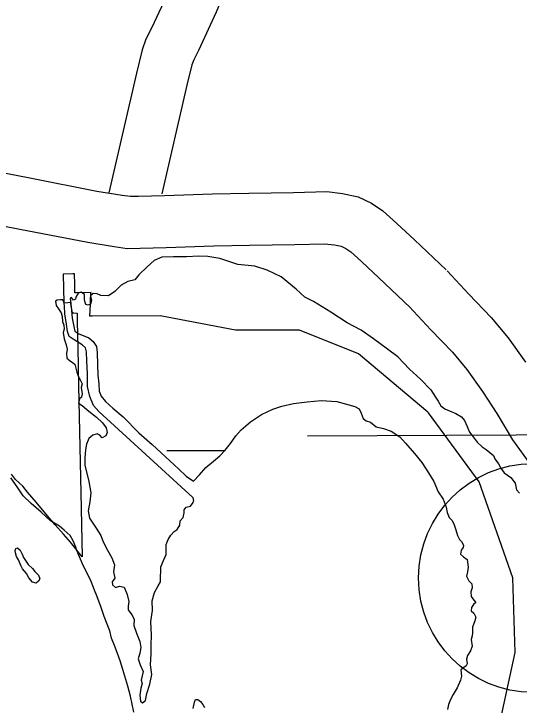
# Model space of a CAD drawing. Extents: x 1127717 to 1741049, y 2026793 to 2244711.
# Drawn here: x 1243058 to 1244517, y 2131381 to 2133375 of the extents above; entities that cross this region are included whole.
import ezdxf

# ---------------------------------------------------------------- set-up
doc = ezdxf.new("R2010")
doc.units = 0
for name, color, linetype in [('10', 7, 'Continuous'), ('15', 7, 'Continuous'), ('27', 7, 'Continuous'), ('5', 7, 'Continuous'), ('6', 7, 'Continuous'), ('9', 7, 'Continuous')]:
    doc.layers.add(name, color=color, linetype=linetype)

msp = doc.modelspace()

# ---------------------------------------------------------------- linework, layer by layer
at = {"layer": '10'}
for points in [[(1243796.5, 2134118.3), (1243764.8, 2134049.6), (1243714.8, 2133942.5), (1243687.8, 2133882.9), (1243663.1, 2133830.1), (1243636.1, 2133769.8), (1243611.9, 2133713.8), (1243590.8, 2133656.1), (1243573.1, 2133605.1), (1243504.7, 2133439.6), (1243456.7, 2133335.2), (1243439.3, 2133301.6), (1243428.4, 2133270.6), (1243412, 2133204.1), (1243332.4, 2132858.6)], [(1243932.7, 2134055.5), (1243900.9, 2133986.5), (1243851.1, 2133879.9), (1243824.1, 2133820.1), (1243799.5, 2133767.6), (1243773.4, 2133709.4), (1243751.3, 2133658.2), (1243732.1, 2133605.8), (1243713.4, 2133551.8), (1243642.2, 2133379.6), (1243591.5, 2133269.3), (1243577.4, 2133242.1), (1243572.4, 2133227.7), (1243557.9, 2133169.2), (1243485.6, 2132855.4)]]:
    msp.add_lwpolyline(points, dxfattribs=at)
at = {"layer": '15'}
for points in [[(1242230.6, 2133072.5), (1242386.7, 2133041.6), (1242677, 2132984.9), (1243104.6, 2132901.5), (1243297.9, 2132863.8), (1243370.5, 2132852.2), (1243394.9, 2132848.5), (1243418.4, 2132849.1), (1243493.3, 2132851.3), (1243631.5, 2132856.1), (1243736.2, 2132857.6), (1243865.8, 2132859.2), (1243961.2, 2132862), (1244007, 2132856.8), (1244051.9, 2132847.4), (1244090.6, 2132828.4), (1244123.4, 2132807.1), (1244163.4, 2132770.6), (1244214.4, 2132723.2), (1244305.7, 2132636.4)], [(1242221.6, 2132921.4), (1242357.8, 2132894.4), (1242648.2, 2132837.7), (1243075.9, 2132754.2), (1243271.8, 2132716), (1243347.4, 2132704), (1243385.2, 2132698.2), (1243422.5, 2132699.1), (1243498.2, 2132701.4), (1243635.2, 2132706.2), (1243738.1, 2132707.6), (1243868.9, 2132709.2), (1243955, 2132711.7), (1243983.3, 2132708.6), (1244002.6, 2132704.5), (1244016.4, 2132697.7), (1244031.3, 2132688.1), (1244061.7, 2132660.2), (1244111.7, 2132613.9), (1244202.3, 2132527.7)], [(1244308.7, 2132633.3), (1244371, 2132566.7), (1244436.3, 2132499), (1244485, 2132440.8), (1244534.8, 2132370)], [(1244199.2, 2132530.8), (1244262.2, 2132463.4), (1244324.6, 2132398.7), (1244365.9, 2132349.3), (1244410.8, 2132285.7), (1244452.1, 2132222.5), (1244497.9, 2132146.5), (1244550, 2132073.2)]]:
    msp.add_lwpolyline(points, dxfattribs=at)
at = {"layer": '27'}
msp.add_circle((1244556.5, 2131747.8), 330, dxfattribs=at)
at = {"layer": '5'}
for points in [[(1243905.8, 2132158), (1244909.7, 2132163)], [(1243667.9, 2132114.4), (1243500.3, 2132114.5)]]:
    msp.add_lwpolyline(points, dxfattribs=at)
at = {"layer": '6'}
msp.add_lwpolyline([(1244459, 2131320.5), (1244505.3, 2131532.7), (1244498.9, 2131748.6), (1244401.1, 2132025.1), (1244254.6, 2132223.9), (1244252.9, 2132226.2), (1244053, 2132394.1), (1243882.5, 2132462.8), (1243698.2, 2132462.6), (1243481, 2132503.6), (1243284.1, 2132502.8), (1243277.2, 2132502.8), (1243279.3, 2132537), (1243280, 2132547.9), (1243281, 2132568.1), (1243281.1, 2132570.9), (1243239, 2132570), (1243234.4, 2132569.9), (1243233.9, 2132595.5), (1243233.4, 2132625.4), (1243228.2, 2132625.1), (1243200.3, 2132623.6), (1243202.3, 2132541.8), (1243214.2, 2132542.4), (1243220.7, 2132542.8), (1243226.8, 2132512.7), (1243227.1, 2132512.7), (1243231.6, 2132512.5), (1243240.8, 2132512), (1243241.3, 2132487.4), (1243242.9, 2132412.3), (1243245.2, 2132303.3), (1243252.6, 2131948.1), (1243255.5, 2131809.1), (1243222.3, 2131851.3), (1243201.5, 2131874.3), (1243177.4, 2131901.4), (1243151.1, 2131932.9), (1243123, 2131966.9), (1243097.6, 2131995.4), (1243083.9, 2132012.5), (1243063.3, 2132031.9), (1243051.4, 2132047.1)], dxfattribs=at)
at = {"layer": '9'}
for points in [[(1244261.5, 2132290.3), (1244231.8, 2132321.2), (1244200.1, 2132350), (1244166.4, 2132385.2), (1244136.9, 2132407.5), (1244096.2, 2132437.1), (1244060.7, 2132462.3), (1244020.3, 2132483.9), (1243973.1, 2132514.3), (1243923, 2132545.2), (1243898.2, 2132557.6), (1243872.7, 2132581), (1243830, 2132616.1), (1243789.6, 2132635.6), (1243753.9, 2132647.3), (1243704.3, 2132652.1), (1243653, 2132669.4), (1243618.5, 2132674.6), (1243592, 2132676), (1243557.1, 2132673.7), (1243518.7, 2132673.8), (1243485.2, 2132673), (1243463.5, 2132663), (1243443.5, 2132645), (1243419.1, 2132622.3), (1243408, 2132608.1), (1243387.6, 2132603.1), (1243367.9, 2132592.6), (1243349.4, 2132573.6), (1243331.7, 2132561.2)], [(1243331.7, 2132561.2), (1243309.7, 2132562.2), (1243298.6, 2132567.4), (1243287.6, 2132568.7), (1243279.3, 2132562), (1243282.1, 2132548.5), (1243279.4, 2132537.9), (1243272.5, 2132534.3), (1243266.4, 2132536.1), (1243263.8, 2132542.1), (1243262.6, 2132551), (1243261.9, 2132559), (1243262.7, 2132565.6), (1243253.1, 2132571.8), (1243244.2, 2132569.1), (1243237.5, 2132558), (1243236.6, 2132551.9), (1243230.7, 2132548.8), (1243225, 2132557.2), (1243220.6, 2132554.6), (1243222.5, 2132538.6), (1243224.9, 2132519.6), (1243226.9, 2132497.6), (1243231, 2132473.2), (1243234.8, 2132459.3), (1243245.5, 2132451.5), (1243258.1, 2132447.3), (1243275.2, 2132440.2), (1243287, 2132430), (1243297.3, 2132415.2), (1243298.7, 2132398.2), (1243299.5, 2132362.7), (1243301.2, 2132333.2), (1243303.3, 2132308.2), (1243304.4, 2132286.7), (1243310.2, 2132271.8), (1243323, 2132256.6), (1243344.5, 2132237.6), (1243373.5, 2132212.7), (1243419.5, 2132166.7), (1243457.8, 2132133.1), (1243496, 2132097.5), (1243533.3, 2132062.3), (1243555.8, 2132041.3), (1243577.1, 2132027.3), (1243594.1, 2132045.7), (1243612.1, 2132066.7), (1243634.6, 2132085.2), (1243652.7, 2132099.7), (1243668.7, 2132116.6), (1243683.3, 2132135.4), (1243698.7, 2132157.8), (1243714.8, 2132175.2), (1243741.7, 2132197.9), (1243773.1, 2132219.2), (1243805.6, 2132235), (1243831.4, 2132243.6), (1243865.1, 2132251.4), (1243904.9, 2132256.3), (1243945.3, 2132259.3), (1243990.8, 2132256.9), (1244018.4, 2132249), (1244042, 2132242.1), (1244054.7, 2132235.4), (1244060.4, 2132223.5), (1244066.8, 2132208.1), (1244075.5, 2132200.8), (1244087.5, 2132197.6), (1244104.3, 2132183.5), (1244125.4, 2132179), (1244147, 2132171.5), (1244171.9, 2132154.5), (1244188.8, 2132136.4), (1244214.4, 2132107), (1244235.5, 2132080.9), (1244255.2, 2132050.9), (1244270.8, 2132026.2)], [(1243574.7, 2131979.7), (1243303.3, 2132227.6), (1243288.4, 2132245.2), (1243277.3, 2132271), (1243271.1, 2132299.9), (1243270.7, 2132336.4), (1243269.4, 2132373), (1243268.2, 2132400), (1243265.4, 2132411.9), (1243255.7, 2132420.2), (1243232.9, 2132434.7), (1243217.8, 2132443.8), (1243212.9, 2132458.7), (1243210.4, 2132479.7), (1243205.7, 2132509.6), (1243204.1, 2132532.6), (1243202.8, 2132545.6), (1243200.2, 2132550.1), (1243192.7, 2132550.4), (1243183.8, 2132549.2), (1243178.9, 2132546.6), (1243180.2, 2132534.1), (1243187.4, 2132524.2), (1243195.1, 2132512.9), (1243197.9, 2132501.9), (1243198.7, 2132487.9), (1243203, 2132477), (1243203.3, 2132465.5), (1243201, 2132456), (1243203.9, 2132438), (1243209.8, 2132420.6), (1243212.1, 2132407.7), (1243210.4, 2132395.1), (1243211.3, 2132381.6), (1243220.9, 2132374.3), (1243234.1, 2132364.6), (1243240.2, 2132341.2), (1243245.6, 2132324.8), (1243249.7, 2132318.9), (1243255.4, 2132307.5), (1243252.7, 2132297), (1243255.6, 2132279), (1243253.9, 2132269.5), (1243247.5, 2132264.8), (1243245.3, 2132252.2), (1243255.5, 2132245), (1243274.8, 2132228.9), (1243297.2, 2132211.9), (1243314.5, 2132194.8), (1243324.9, 2132180.5), (1243327.7, 2132167.6), (1243323.9, 2132157.5), (1243313.6, 2132152.2), (1243306.4, 2132159.5), (1243298.8, 2132163.4), (1243285.9, 2132160.1), (1243274.7, 2132150.3), (1243267.6, 2132133.6), (1243265, 2132117.5), (1243263.1, 2132093.9), (1243263.1, 2132073.4), (1243275.2, 2132026.1), (1243280.4, 2131993.7), (1243277.6, 2131967.1), (1243273.2, 2131941.5), (1243276.7, 2131920.5), (1243295.9, 2131891.4), (1243309.8, 2131870.2), (1243315.8, 2131851.8), (1243328.3, 2131828.1), (1243341.3, 2131806.4), (1243348.8, 2131785.5), (1243346.3, 2131765.5), (1243350.2, 2131747.5), (1243342.5, 2131736.3), (1243342.7, 2131727.8), (1243351.4, 2131720), (1243363.2, 2131724.3), (1243376.8, 2131721.1), (1243385.3, 2131700.3), (1243390.3, 2131679.9), (1243388.1, 2131666.8), (1243388.3, 2131655.8), (1243398.7, 2131641.5), (1243405.9, 2131629.2), (1243404.9, 2131611.1), (1243412.4, 2131588.3), (1243421.9, 2131565), (1243424.9, 2131547), (1243421.8, 2131530.9), (1243416.7, 2131514.3), (1243423.1, 2131497.4), (1243432, 2131478.1), (1243428.8, 2131466), (1243426.1, 2131453.4), (1243428.4, 2131443.5), (1243425.2, 2131430.4), (1243421.7, 2131410.3), (1243424.1, 2131392.3), (1243429.2, 2131387.4), (1243438, 2131394.1)], [(1244261.5, 2132290.3), (1244268.5, 2132280.3), (1244275.3, 2132269.5), (1244282.6, 2132257.7), (1244290.5, 2132243.9), (1244302.3, 2132235.2), (1244315.4, 2132229.6), (1244334.1, 2132222.1), (1244349.8, 2132212.6), (1244358.6, 2132202.3), (1244366.6, 2132184.5), (1244373.6, 2132168.7), (1244384.4, 2132155), (1244395.4, 2132139.8), (1244410.3, 2132125.7), (1244421, 2132118), (1244432.2, 2132109.3), (1244442.4, 2132100.6), (1244446.7, 2132091.2), (1244457.1, 2132077), (1244463.9, 2132064.6), (1244473.3, 2132051.4), (1244492.2, 2132037.4), (1244505.1, 2132021.3), (1244509.2, 2132001.9), (1244517.4, 2131992.1)], [(1243229.4, 2131854.8), (1243220.5, 2131870.6), (1243203.2, 2131885.7), (1243189.9, 2131896.9), (1243164.6, 2131912.9), (1243137.6, 2131937.2), (1243108.5, 2131963.1), (1243085.5, 2131985.1), (1243068.4, 2132010.7), (1243049.8, 2132036.8)], [(1244270.8, 2132026.2), (1244283.2, 2131996.3), (1244297.8, 2131974.7), (1244306.5, 2131951.9), (1244308.9, 2131936.4), (1244314.8, 2131922.1), (1244322, 2131914.8), (1244328.3, 2131904), (1244333.8, 2131887.1), (1244338.3, 2131870.2), (1244344.6, 2131858.4), (1244350.7, 2131853.5), (1244356, 2131842.7), (1244355.2, 2131835.6), (1244349.5, 2131828), (1244347.8, 2131816.9), (1244356.5, 2131808.6), (1244366.2, 2131800.9), (1244369.8, 2131779.5), (1244367.2, 2131765.9), (1244364.6, 2131752.8), (1244371.5, 2131740), (1244380.2, 2131731.2), (1244380.6, 2131719.2), (1244377.4, 2131707.6), (1244377.8, 2131694.6), (1244385.6, 2131684.3), (1244391.3, 2131676.9), (1244384.9, 2131671.7), (1244378.7, 2131662.5), (1244378.5, 2131653), (1244385.7, 2131646.7), (1244391.5, 2131634.4), (1244388.8, 2131624.3), (1244382.4, 2131606.1), (1244382.3, 2131590), (1244380.6, 2131581), (1244377.9, 2131570.4), (1244380.9, 2131551.4), (1244376.4, 2131537.3), (1244367.3, 2131524), (1244364.5, 2131513.9), (1244366.5, 2131499.9), (1244363.6, 2131494.3), (1244354.3, 2131487.6), (1244348, 2131482.9), (1244350.5, 2131464.4), (1244347.3, 2131453.3), (1244337.5, 2131431.5), (1244326.6, 2131412.1), (1244318.5, 2131396.9), (1244312.4, 2131382.7), (1244309.4, 2131368.1)], [(1243438, 2131394.1), (1243442.5, 2131414.3), (1243450.4, 2131441.5), (1243456.2, 2131469.2), (1243453, 2131497.6), (1243454.8, 2131528.7), (1243455.1, 2131554.2), (1243456, 2131582.8), (1243454, 2131622.8), (1243458.7, 2131654), (1243457.6, 2131681.5), (1243464.5, 2131705.7), (1243474.5, 2131724.9), (1243481.2, 2131737.1), (1243481.3, 2131752.1), (1243483, 2131767.7), (1243482.7, 2131780.2), (1243490.2, 2131797.9), (1243495.5, 2131809), (1243497.8, 2131815.1), (1243498, 2131827.6), (1243497.6, 2131844.6), (1243504.2, 2131858.8), (1243511.4, 2131871.5), (1243520.7, 2131882.2), (1243529.5, 2131887.5), (1243537.2, 2131900.2), (1243537.9, 2131912.2), (1243547.1, 2131921.9), (1243549.8, 2131936), (1243550.1, 2131944), (1243555.9, 2131951.7), (1243567.8, 2131954.5), (1243575.6, 2131965.2), (1243576.5, 2131969.2)], [(1243574.7, 2131979.7), (1243576.5, 2131969.2)], [(1243404.4, 2131360.8), (1243394.8, 2131407.1), (1243387.1, 2131436), (1243373, 2131484.2), (1243364.9, 2131509), (1243350.5, 2131548.3), (1243340.4, 2131574.1), (1243334.9, 2131595), (1243327.4, 2131614.3), (1243319.4, 2131636.6), (1243310.8, 2131662.5), (1243297.5, 2131696.2), (1243291.2, 2131712.6), (1243281.1, 2131737.4), (1243265.8, 2131769.1), (1243258.5, 2131783.9), (1243247.4, 2131808.7), (1243240, 2131827), (1243237.3, 2131837), (1243229.4, 2131854.8)], [(1243099.7, 2131786.6), (1243112, 2131774.9), (1243119.2, 2131766.1), (1243129.9, 2131755.8), (1243133.7, 2131744.9), (1243129.3, 2131738.8), (1243123, 2131733.1), (1243112.4, 2131735.4), (1243101.2, 2131748.1), (1243094.4, 2131761), (1243083.1, 2131774.2), (1243078.3, 2131784.1), (1243071.5, 2131800), (1243065.7, 2131809.9), (1243063, 2131820.3), (1243061.8, 2131826.8), (1243063.7, 2131832.4), (1243068.6, 2131835), (1243076.8, 2131828.2), (1243082.6, 2131816.8), (1243085.8, 2131806.8)], [(1243085.8, 2131806.8), (1243099.7, 2131786.6)], [(1243576.3, 2131371.9), (1243579.4, 2131389.5), (1243582.7, 2131397.5), (1243589.7, 2131397.2), (1243597.3, 2131391.9), (1243604, 2131382.5), (1243608.7, 2131374.6)]]:
    msp.add_lwpolyline(points, dxfattribs=at)

doc.saveas('drawing.dxf')
